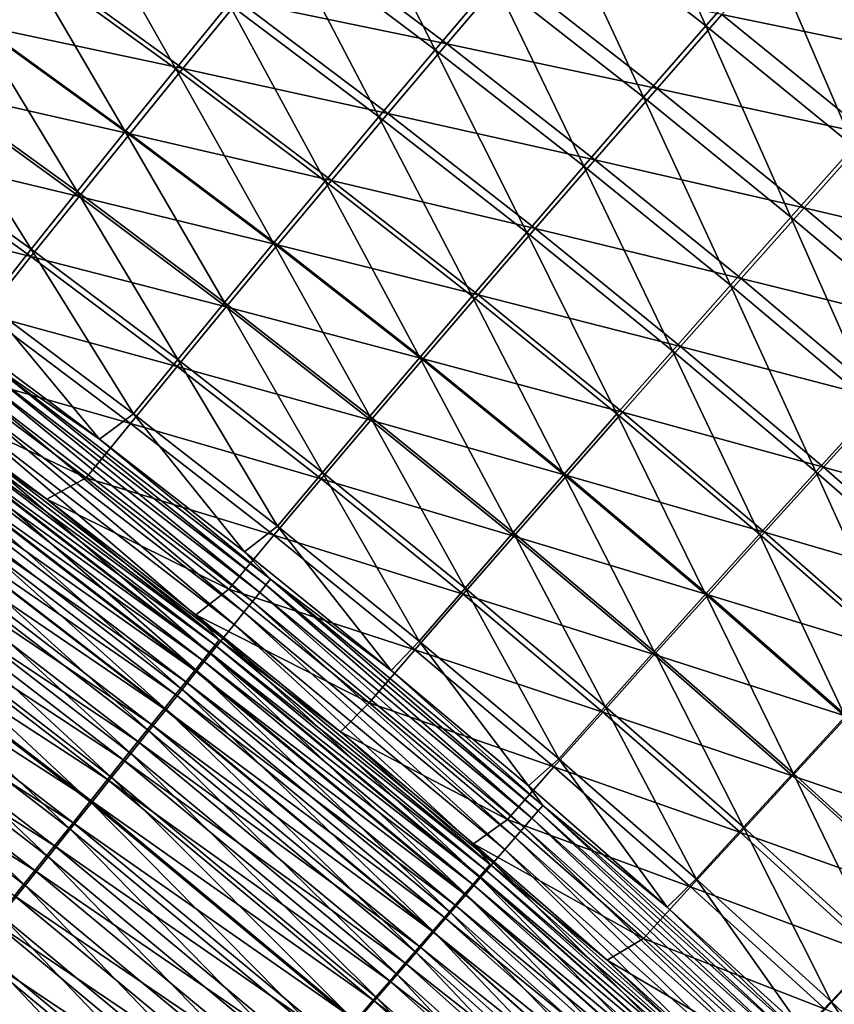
# Model space of a CAD drawing. Header units: metres. Extents: x 0 to 1400, y -1400 to 0.
# Tile 325 of 347: x 1120 to 1151, y -216 to -179. Entities that reach past the tile are written whole.
import ezdxf

# ---------------------------------------------------------------- set-up
doc = ezdxf.new("R2010")
doc.units = ezdxf.units.M

msp = doc.modelspace()

# ---------------------------------------------------------------- linework, layer by layer
at = {"layer": 'None'}
for points in [[(1142.499023, -172.383408, -200.004471), (1145.743774, -179.58342, -227.952942), (1140.110474, -175.174454, -227.954559)], [(1145.743774, -179.58342, -227.952942), (1142.499023, -172.383408, -200.004471), (1148.164429, -176.817657, -200.00293)], [(1114.502441, -173.09993, -339.906586), (1120.237915, -177.091888, -339.90448), (1118.37207, -179.46051, -367.90741)], [(1132.134399, -173.593231, -255.924377), (1135.612671, -180.473434, -283.905609), (1129.964355, -176.219879, -283.907501)], [(1132.134399, -173.593231, -255.924377), (1137.815186, -177.871094, -255.92247), (1135.612671, -180.473434, -283.905609)], [(1150.678711, -173.957687, -172.072983), (1153.746948, -181.356827, -200.001617), (1148.164429, -176.817657, -200.00293)], [(1122.193237, -174.629745, -311.903748), (1125.898926, -181.190781, -339.902588), (1120.237915, -177.091888, -339.90448)], [(1122.193237, -174.629745, -311.903748), (1127.886108, -178.752304, -311.901703), (1125.898926, -181.190781, -339.902588)], [(1140.110474, -175.174454, -227.954559), (1143.416382, -182.25502, -255.920807), (1137.815186, -177.871094, -255.92247)], [(1140.110474, -175.174454, -227.954559), (1145.743774, -179.58342, -227.952942), (1143.416382, -182.25502, -255.920807)], [(1118.563721, -179.56012, -339.554504), (1120.520142, -177.096741, -311.539185), (1112.879639, -175.603897, -339.556854)], [(1129.964355, -176.219879, -283.907501), (1133.502319, -182.981644, -311.899933), (1127.886108, -178.752304, -311.901703)], [(1136.043213, -180.25705, -255.533676), (1130.412964, -176.019974, -255.535995), (1128.241577, -178.647644, -283.530548)], [(1129.964355, -176.219879, -283.907501), (1135.612671, -180.473434, -283.905609), (1133.502319, -182.981644, -311.899933)], [(1136.043213, -180.25705, -255.533676), (1138.340088, -177.559326, -227.553589), (1130.412964, -176.019974, -255.535995)], [(1154.427246, -180.820145, -171.644928), (1148.861938, -176.297791, -171.646439), (1146.346069, -179.158951, -199.588974)], [(1154.427246, -180.820145, -171.644928), (1157.068481, -177.89119, -143.724457), (1148.861938, -176.297791, -171.646439)], [(1151.294678, -184.096802, -227.951553), (1145.743774, -179.58342, -227.952942), (1148.164429, -176.817657, -200.00293)], [(1148.164429, -176.817657, -200.00293), (1153.746948, -181.356827, -200.001617), (1151.294678, -184.096802, -227.951553)], [(1120.237915, -177.091888, -339.90448), (1124.002319, -183.535522, -367.905701), (1118.37207, -179.46051, -367.90741)], [(1126.162109, -181.181152, -311.536835), (1120.520142, -177.096741, -311.539185), (1118.563721, -179.56012, -339.554504)], [(1120.237915, -177.091888, -339.90448), (1125.898926, -181.190781, -339.902588), (1124.002319, -183.535522, -367.905701)], [(1126.162109, -181.181152, -311.536835), (1128.241577, -178.647644, -283.530548), (1120.520142, -177.096741, -311.539185)], [(1143.923584, -181.925827, -227.551559), (1138.340088, -177.559326, -227.553589), (1136.043213, -180.25705, -255.533676)], [(1143.923584, -181.925827, -227.551559), (1146.346069, -179.158951, -199.588974), (1138.340088, -177.559326, -227.553589)], [(1137.815186, -177.871094, -255.92247), (1141.181885, -184.832489, -283.903992), (1135.612671, -180.473434, -283.905609)], [(1137.815186, -177.871094, -255.92247), (1143.416382, -182.25502, -255.920807), (1141.181885, -184.832489, -283.903992)], [(1127.886108, -178.752304, -311.901703), (1131.483765, -185.395798, -339.90094), (1125.898926, -181.190781, -339.902588)], [(1133.839233, -182.860458, -283.52829), (1128.241577, -178.647644, -283.530548), (1126.162109, -181.181152, -311.536835)], [(1127.886108, -178.752304, -311.901703), (1133.502319, -182.981644, -311.899933), (1131.483765, -185.395798, -339.90094)], [(1133.839233, -182.860458, -283.52829), (1136.043213, -180.25705, -255.533676), (1128.241577, -178.647644, -283.530548)], [(1151.879639, -183.655106, -199.587326), (1146.346069, -179.158951, -199.588974), (1143.923584, -181.925827, -227.551559)], [(1151.879639, -183.655106, -199.587326), (1154.427246, -180.820145, -171.644928), (1146.346069, -179.158951, -199.588974)], [(1118.37207, -179.46051, -367.90741), (1122.195435, -185.786911, -395.908173), (1116.594971, -181.73613, -395.909668)], [(1124.173828, -183.620926, -339.552368), (1118.563721, -179.56012, -339.554504), (1116.696777, -181.930466, -367.57724)], [(1118.37207, -179.46051, -367.90741), (1124.002319, -183.535522, -367.905701), (1122.195435, -185.786911, -395.908173)], [(1124.173828, -183.620926, -339.552368), (1126.162109, -181.181152, -311.536835), (1118.563721, -179.56012, -339.554504)], [(1145.743774, -179.58342, -227.952942), (1148.935669, -186.742813, -255.919388), (1143.416382, -182.25502, -255.920807)], [(1148.935669, -186.742813, -255.919388), (1145.743774, -179.58342, -227.952942), (1151.294678, -184.096802, -227.951553)], [(1141.59436, -184.598511, -255.531647), (1136.043213, -180.25705, -255.533676), (1133.839233, -182.860458, -283.52829)], [(1141.59436, -184.598511, -255.531647), (1143.923584, -181.925827, -227.551559), (1136.043213, -180.25705, -255.533676)], [(1135.612671, -180.473434, -283.905609), (1139.039917, -187.315857, -311.898346), (1133.502319, -182.981644, -311.899933)], [(1135.612671, -180.473434, -283.905609), (1141.181885, -184.832489, -283.903992), (1139.039917, -187.315857, -311.898346)], [(1125.898926, -181.190781, -339.902588), (1129.556396, -187.716049, -367.904175), (1124.002319, -183.535522, -367.905701)], [(1131.727661, -185.369797, -311.534698), (1126.162109, -181.181152, -311.536835), (1124.173828, -183.620926, -339.552368)], [(1125.898926, -181.190781, -339.902588), (1131.483765, -185.395798, -339.90094), (1129.556396, -187.716049, -367.904175)], [(1131.727661, -185.369797, -311.534698), (1133.839233, -182.860458, -283.52829), (1126.162109, -181.181152, -311.536835)], [(1116.594971, -181.73613, -395.909668), (1120.476929, -187.945801, -423.913513), (1114.904907, -183.919739, -423.914764)], [(1116.594971, -181.73613, -395.909668), (1122.195435, -185.786911, -395.908173), (1120.476929, -187.945801, -423.913513)], [(1122.276123, -185.967453, -367.575409), (1116.696777, -181.930466, -367.57724), (1114.918457, -184.208435, -395.606201)], [(1122.276123, -185.967453, -367.575409), (1124.173828, -183.620926, -339.552368), (1116.696777, -181.930466, -367.57724)], [(1149.425293, -186.396149, -227.549835), (1143.923584, -181.925827, -227.551559), (1141.59436, -184.598511, -255.531647)], [(1149.425293, -186.396149, -227.549835), (1151.879639, -183.655106, -199.587326), (1143.923584, -181.925827, -227.551559)], [(1143.416382, -182.25502, -255.920807), (1146.669556, -189.29483, -283.902588), (1141.181885, -184.832489, -283.903992)], [(1143.416382, -182.25502, -255.920807), (1148.935669, -186.742813, -255.919388), (1146.669556, -189.29483, -283.902588)], [(1139.358154, -187.177063, -283.526306), (1133.839233, -182.860458, -283.52829), (1131.727661, -185.369797, -311.534698)], [(1139.358154, -187.177063, -283.526306), (1141.59436, -184.598511, -255.531647), (1133.839233, -182.860458, -283.52829)], [(1133.502319, -182.981644, -311.899933), (1136.990112, -189.705109, -339.899475), (1131.483765, -185.395798, -339.90094)], [(1133.502319, -182.981644, -311.899933), (1139.039917, -187.315857, -311.898346), (1136.990112, -189.705109, -339.899475)], [(1124.002319, -183.535522, -367.905701), (1127.719604, -189.942627, -395.906799), (1122.195435, -185.786911, -395.908173)], [(1129.707886, -187.78537, -339.550446), (1124.173828, -183.620926, -339.552368), (1122.276123, -185.967453, -367.575409)], [(1124.002319, -183.535522, -367.905701), (1129.556396, -187.716049, -367.904175), (1127.719604, -189.942627, -395.906799)], [(1129.707886, -187.78537, -339.550446), (1131.727661, -185.369797, -311.534698), (1124.173828, -183.620926, -339.552368)], [(1157.328857, -188.254486, -199.585968), (1151.879639, -183.655106, -199.587326), (1149.425293, -186.396149, -227.549835)], [(1114.904907, -183.919739, -423.914764), (1120.476929, -187.945801, -423.913513), (1118.845703, -190.013214, -451.92688)], [(1120.468018, -188.221313, -395.604797), (1114.918457, -184.208435, -395.606201), (1113.227783, -186.394608, -423.637634)], [(1120.468018, -188.221313, -395.604797), (1122.276123, -185.967453, -367.575409), (1114.918457, -184.208435, -395.606201)], [(1154.37085, -191.33226, -255.918228), (1148.935669, -186.742813, -255.919388), (1151.294678, -184.096802, -227.951553)], [(1147.064331, -189.043259, -255.529907), (1141.59436, -184.598511, -255.531647), (1139.358154, -187.177063, -283.526306)], [(1147.064331, -189.043259, -255.529907), (1149.425293, -186.396149, -227.549835), (1141.59436, -184.598511, -255.531647)], [(1141.181885, -184.832489, -283.903992), (1144.496338, -191.752762, -311.897034), (1139.039917, -187.315857, -311.898346)], [(1141.181885, -184.832489, -283.903992), (1146.669556, -189.29483, -283.902588), (1144.496338, -191.752762, -311.897034)], [(1131.483765, -185.395798, -339.90094), (1135.032227, -192.00029, -367.902863), (1129.556396, -187.716049, -367.904175)], [(1137.214844, -189.661636, -311.532837), (1131.727661, -185.369797, -311.534698), (1129.707886, -187.78537, -339.550446)], [(1131.483765, -185.395798, -339.90094), (1136.990112, -189.705109, -339.899475), (1135.032227, -192.00029, -367.902863)], [(1137.214844, -189.661636, -311.532837), (1139.358154, -187.177063, -283.526306), (1131.727661, -185.369797, -311.534698)], [(1122.195435, -185.786911, -395.908173), (1125.972534, -192.076279, -423.912384), (1120.476929, -187.945801, -423.913513)], [(1122.195435, -185.786911, -395.908173), (1127.719604, -189.942627, -395.906799), (1125.972534, -192.076279, -423.912384)], [(1127.779419, -190.107529, -367.573792), (1122.276123, -185.967453, -367.575409), (1120.468018, -188.221313, -395.604797)], [(1127.779419, -190.107529, -367.573792), (1129.707886, -187.78537, -339.550446), (1122.276123, -185.967453, -367.575409)], [(1118.748901, -190.382874, -423.636719), (1120.468018, -188.221313, -395.604797), (1113.227783, -186.394608, -423.637634)], [(1154.843262, -190.969223, -227.548401), (1149.425293, -186.396149, -227.549835), (1147.064331, -189.043259, -255.529907)], [(1154.843262, -190.969223, -227.548401), (1157.328857, -188.254486, -199.585968), (1149.425293, -186.396149, -227.549835)], [(1148.935669, -186.742813, -255.919388), (1152.07373, -193.858261, -283.901428), (1146.669556, -189.29483, -283.902588)], [(1152.07373, -193.858261, -283.901428), (1148.935669, -186.742813, -255.919388), (1154.37085, -191.33226, -255.918228)], [(1139.039917, -187.315857, -311.898346), (1142.415771, -194.116547, -339.898224), (1136.990112, -189.705109, -339.899475)], [(1144.796509, -191.596405, -283.524597), (1139.358154, -187.177063, -283.526306), (1137.214844, -189.661636, -311.532837)], [(1139.039917, -187.315857, -311.898346), (1144.496338, -191.752762, -311.897034), (1142.415771, -194.116547, -339.898224)], [(1144.796509, -191.596405, -283.524597), (1147.064331, -189.043259, -255.529907), (1139.358154, -187.177063, -283.526306)], [(1129.556396, -187.716049, -367.904175), (1133.165649, -194.201492, -395.90564), (1127.719604, -189.942627, -395.906799)], [(1129.556396, -187.716049, -367.904175), (1135.032227, -192.00029, -367.902863), (1133.165649, -194.201492, -395.90564)], [(1120.476929, -187.945801, -423.913513), (1124.313843, -194.117859, -451.926086), (1118.845703, -190.013214, -451.92688)], [(1120.476929, -187.945801, -423.913513), (1125.972534, -192.076279, -423.912384), (1124.313843, -194.117859, -451.926086)], [(1135.163818, -192.052414, -339.548767), (1129.707886, -187.78537, -339.550446), (1127.779419, -190.107529, -367.573792)], [(1135.163818, -192.052414, -339.548767), (1137.214844, -189.661636, -311.532837), (1129.707886, -187.78537, -339.550446)], [(1125.94165, -192.336716, -395.603546), (1120.468018, -188.221313, -395.604797), (1118.748901, -190.382874, -423.636719)], [(1125.94165, -192.336716, -395.603546), (1127.779419, -190.107529, -367.573792), (1120.468018, -188.221313, -395.604797)], [(1152.450928, -193.59024, -255.528458), (1147.064331, -189.043259, -255.529907), (1144.796509, -191.596405, -283.524597)], [(1152.450928, -193.59024, -255.528458), (1154.843262, -190.969223, -227.548401), (1147.064331, -189.043259, -255.529907)], [(1146.669556, -189.29483, -283.902588), (1149.869629, -196.290207, -311.895935), (1144.496338, -191.752762, -311.897034)], [(1146.669556, -189.29483, -283.902588), (1152.07373, -193.858261, -283.901428), (1149.869629, -196.290207, -311.895935)], [(1127.719604, -189.942627, -395.906799), (1131.389771, -196.309387, -423.911407), (1125.972534, -192.076279, -423.912384)], [(1127.719604, -189.942627, -395.906799), (1133.165649, -194.201492, -395.90564), (1131.389771, -196.309387, -423.911407)], [(1136.990112, -189.705109, -339.899475), (1140.42749, -196.386093, -367.901733), (1135.032227, -192.00029, -367.902863)], [(1142.621704, -194.055618, -311.53125), (1137.214844, -189.661636, -311.532837), (1135.163818, -192.052414, -339.548767)], [(1136.990112, -189.705109, -339.899475), (1142.415771, -194.116547, -339.898224), (1140.42749, -196.386093, -367.901733)], [(1142.621704, -194.055618, -311.53125), (1144.796509, -191.596405, -283.524597), (1137.214844, -189.661636, -311.532837)], [(1123.041626, -195.063232, -468.842072), (1117.896973, -191.214218, -468.848053), (1118.845703, -190.013214, -451.92688)], [(1124.313843, -194.117859, -451.926086), (1123.041626, -195.063232, -468.842072), (1118.845703, -190.013214, -451.92688)], [(1133.204956, -194.34964, -367.572388), (1127.779419, -190.107529, -367.573792), (1125.94165, -192.336716, -395.603546)], [(1133.204956, -194.34964, -367.572388), (1135.163818, -192.052414, -339.548767), (1127.779419, -190.107529, -367.573792)], [(1124.194092, -194.473206, -423.635925), (1118.748901, -190.382874, -423.636719), (1117.118164, -192.452393, -451.664459)], [(1124.194092, -194.473206, -423.635925), (1125.94165, -192.336716, -395.603546), (1118.748901, -190.382874, -423.636719)], [(1118.925659, -192.215836, -470.578247), (1117.896973, -191.214218, -468.848053), (1123.041626, -195.063232, -468.842072)], [(1144.496338, -191.752762, -311.897034), (1147.758423, -198.62796, -339.897217), (1142.415771, -194.116547, -339.898224)], [(1150.151978, -196.117401, -283.523193), (1144.796509, -191.596405, -283.524597), (1142.621704, -194.055618, -311.53125)], [(1144.496338, -191.752762, -311.897034), (1149.869629, -196.290207, -311.895935), (1147.758423, -198.62796, -339.897217)], [(1150.151978, -196.117401, -283.523193), (1152.450928, -193.59024, -255.528458), (1144.796509, -191.596405, -283.524597)], [(1125.972534, -192.076279, -423.912384), (1129.703491, -198.324707, -451.925385), (1124.313843, -194.117859, -451.926086)], [(1125.972534, -192.076279, -423.912384), (1131.389771, -196.309387, -423.911407), (1129.703491, -198.324707, -451.925385)], [(1135.032227, -192.00029, -367.902863), (1138.531372, -198.561432, -395.904633), (1133.165649, -194.201492, -395.90564)], [(1140.539917, -196.421005, -339.547363), (1135.163818, -192.052414, -339.548767), (1133.204956, -194.34964, -367.572388)], [(1135.032227, -192.00029, -367.902863), (1140.42749, -196.386093, -367.901733), (1138.531372, -198.561432, -395.904633)], [(1140.539917, -196.421005, -339.547363), (1142.621704, -194.055618, -311.53125), (1135.163818, -192.052414, -339.548767)], [(1117.118164, -192.452393, -451.664459), (1115.587158, -193.226089, -468.582611), (1122.536377, -196.51712, -451.664154)], [(1122.536377, -196.51712, -451.664154), (1124.194092, -194.473206, -423.635925), (1117.118164, -192.452393, -451.664459)], [(1129.03894, -200.804443, -474.02475), (1118.547607, -192.7258, -474.034424), (1118.76062, -192.438538, -472.312195)], [(1129.262085, -200.525528, -472.302124), (1118.76062, -192.438538, -472.312195), (1118.925659, -192.215836, -470.578247)], [(1129.262085, -200.525528, -472.302124), (1129.03894, -200.804443, -474.02475), (1118.76062, -192.438538, -472.312195)], [(1118.925659, -192.215836, -470.578247), (1123.041626, -195.063232, -468.842072), (1129.434937, -200.309372, -470.56781)], [(1129.434937, -200.309372, -470.56781), (1129.262085, -200.525528, -472.302124), (1118.925659, -192.215836, -470.578247)], [(1131.337646, -196.553635, -395.602478), (1125.94165, -192.336716, -395.603546), (1124.194092, -194.473206, -423.635925)], [(1131.337646, -196.553635, -395.602478), (1133.204956, -194.34964, -367.572388), (1125.94165, -192.336716, -395.603546)], [(1128.766235, -201.145325, -475.731354), (1118.287354, -193.076752, -475.740601), (1118.547607, -192.7258, -474.034424)], [(1129.03894, -200.804443, -474.02475), (1128.766235, -201.145325, -475.731354), (1118.547607, -192.7258, -474.034424)], [(1117.078369, -194.546906, -470.175018), (1121.067871, -197.316254, -468.576691), (1115.587158, -193.226089, -468.582611)], [(1115.587158, -193.226089, -468.582611), (1121.067871, -197.316254, -468.576691), (1122.536377, -196.51712, -451.664154)], [(1128.444702, -201.547302, -477.417633), (1117.980591, -193.490555, -477.426453), (1118.287354, -193.076752, -475.740601)], [(1128.766235, -201.145325, -475.731354), (1128.444702, -201.547302, -477.417633), (1118.287354, -193.076752, -475.740601)], [(1128.074951, -202.009567, -479.079193), (1117.627808, -193.966324, -479.087585), (1117.980591, -193.490555, -477.426453)], [(1128.444702, -201.547302, -477.417633), (1128.074951, -202.009567, -479.079193), (1117.980591, -193.490555, -477.426453)], [(1157.752319, -198.238159, -255.527344), (1152.450928, -193.59024, -255.528458), (1150.151978, -196.117401, -283.523193)], [(1127.657593, -202.531265, -480.711761), (1117.229736, -194.50322, -480.719696), (1117.627808, -193.966324, -479.087585)], [(1128.074951, -202.009567, -479.079193), (1127.657593, -202.531265, -480.711761), (1117.627808, -193.966324, -479.087585)], [(1152.07373, -193.858261, -283.901428), (1155.157349, -200.92598, -311.89505), (1149.869629, -196.290207, -311.895935)], [(1128.469604, -199.282562, -468.836334), (1123.041626, -195.063232, -468.842072), (1124.313843, -194.117859, -451.926086)], [(1129.703491, -198.324707, -451.925385), (1128.469604, -199.282562, -468.836334), (1124.313843, -194.117859, -451.926086)], [(1138.550659, -198.692719, -367.571167), (1133.204956, -194.34964, -367.572388), (1131.337646, -196.553635, -395.602478)], [(1133.165649, -194.201492, -395.90564), (1136.726685, -200.643127, -423.910583), (1131.389771, -196.309387, -423.911407)], [(1133.165649, -194.201492, -395.90564), (1138.531372, -198.561432, -395.904633), (1136.726685, -200.643127, -423.910583)], [(1138.550659, -198.692719, -367.571167), (1140.539917, -196.421005, -339.547363), (1133.204956, -194.34964, -367.572388)], [(1142.415771, -194.116547, -339.898224), (1145.740234, -200.871353, -367.900787), (1140.42749, -196.386093, -367.901733)], [(1147.946411, -198.55069, -311.529938), (1142.621704, -194.055618, -311.53125), (1140.539917, -196.421005, -339.547363)], [(1142.415771, -194.116547, -339.898224), (1147.758423, -198.62796, -339.897217), (1145.740234, -200.871353, -367.900787)], [(1147.946411, -198.55069, -311.529938), (1150.151978, -196.117401, -283.523193), (1142.621704, -194.055618, -311.53125)], [(1116.730347, -195.016663, -473.358398), (1127.362671, -202.784988, -471.762787), (1116.926392, -194.752045, -471.772095)], [(1127.193359, -203.111572, -482.310974), (1116.787109, -195.100372, -482.318451), (1117.229736, -194.50322, -480.719696)], [(1116.926392, -194.752045, -471.772095), (1127.521851, -202.585892, -470.165375), (1117.078369, -194.546906, -470.175018)], [(1127.362671, -202.784988, -471.762787), (1127.521851, -202.585892, -470.165375), (1116.926392, -194.752045, -471.772095)], [(1127.521851, -202.585892, -470.165375), (1121.067871, -197.316254, -468.576691), (1117.078369, -194.546906, -470.175018)], [(1127.657593, -202.531265, -480.711761), (1127.193359, -203.111572, -482.310974), (1117.229736, -194.50322, -480.719696)], [(1129.561523, -198.664566, -423.635223), (1124.194092, -194.473206, -423.635925), (1122.536377, -196.51712, -451.664154)], [(1129.561523, -198.664566, -423.635223), (1131.337646, -196.553635, -395.602478), (1124.194092, -194.473206, -423.635925)], [(1116.787109, -195.100372, -482.318451), (1126.683105, -203.749481, -483.872711), (1116.300415, -195.756744, -483.87973)], [(1116.490723, -195.339951, -474.929962), (1127.157227, -203.041916, -473.349457), (1116.730347, -195.016663, -473.358398)], [(1127.157227, -203.041916, -473.349457), (1127.362671, -202.784988, -471.762787), (1116.730347, -195.016663, -473.358398)], [(1127.193359, -203.111572, -482.310974), (1126.683105, -203.749481, -483.872711), (1116.787109, -195.100372, -482.318451)], [(1123.041626, -195.063232, -468.842072), (1128.469604, -199.282562, -468.836334), (1129.434937, -200.309372, -470.56781)], [(1116.208252, -195.72113, -476.482727), (1126.906128, -203.355911, -474.921387), (1116.490723, -195.339951, -474.929962)], [(1126.906128, -203.355911, -474.921387), (1127.157227, -203.041916, -473.349457), (1116.490723, -195.339951, -474.929962)], [(1116.300415, -195.756744, -483.87973), (1126.128052, -204.443359, -485.393921), (1115.771118, -196.470673, -485.400482)], [(1115.883423, -196.159424, -478.012756), (1126.609985, -203.726196, -476.474579), (1116.208252, -195.72113, -476.482727)], [(1126.609985, -203.726196, -476.474579), (1126.906128, -203.355911, -474.921387), (1116.208252, -195.72113, -476.482727)], [(1116.300415, -195.756744, -483.87973), (1126.683105, -203.749481, -483.872711), (1126.128052, -204.443359, -485.393921)], [(1115.516968, -196.654007, -479.516052), (1126.269531, -204.152023, -478.005005), (1115.883423, -196.159424, -478.012756)], [(1126.269531, -204.152023, -478.005005), (1126.609985, -203.726196, -476.474579), (1115.883423, -196.159424, -478.012756)], [(1155.422852, -200.7388, -283.522125), (1150.151978, -196.117401, -283.523193), (1147.946411, -198.55069, -311.529938)], [(1155.422852, -200.7388, -283.522125), (1157.752319, -198.238159, -255.527344), (1150.151978, -196.117401, -283.523193)], [(1125.529663, -205.191376, -486.871704), (1115.200439, -197.240265, -486.877808), (1115.771118, -196.470673, -485.400482)], [(1115.771118, -196.470673, -485.400482), (1126.128052, -204.443359, -485.393921), (1125.529663, -205.191376, -486.871704)], [(1122.536377, -196.51712, -451.664154), (1121.067871, -197.316254, -468.576691), (1127.876587, -200.682434, -451.66391)], [(1127.876587, -200.682434, -451.66391), (1129.561523, -198.664566, -423.635223), (1122.536377, -196.51712, -451.664154)], [(1136.653809, -200.870972, -395.601532), (1131.337646, -196.553635, -395.602478), (1129.561523, -198.664566, -423.635223)], [(1131.389771, -196.309387, -423.911407), (1135.012573, -202.631805, -451.924805), (1129.703491, -198.324707, -451.925385)], [(1136.653809, -200.870972, -395.601532), (1138.550659, -198.692719, -367.571167), (1131.337646, -196.553635, -395.602478)], [(1131.389771, -196.309387, -423.911407), (1136.726685, -200.643127, -423.910583), (1135.012573, -202.631805, -451.924805)], [(1140.42749, -196.386093, -367.901733), (1143.814697, -203.02037, -395.903809), (1138.531372, -198.561432, -395.904633)], [(1145.834106, -200.890091, -339.546173), (1140.539917, -196.421005, -339.547363), (1138.550659, -198.692719, -367.571167)], [(1140.42749, -196.386093, -367.901733), (1145.740234, -200.871353, -367.900787), (1143.814697, -203.02037, -395.903809)], [(1145.834106, -200.890091, -339.546173), (1147.946411, -198.55069, -311.529938), (1140.539917, -196.421005, -339.547363)], [(1149.869629, -196.290207, -311.895935), (1153.016113, -203.237183, -339.896393), (1147.758423, -198.62796, -339.897217)], [(1149.869629, -196.290207, -311.895935), (1155.157349, -200.92598, -311.89505), (1153.016113, -203.237183, -339.896393)], [(1115.109253, -197.204102, -480.988647), (1125.885132, -204.632599, -479.508728), (1115.516968, -196.654007, -479.516052)], [(1125.885132, -204.632599, -479.508728), (1126.269531, -204.152023, -478.005005), (1115.516968, -196.654007, -479.516052)], [(1115.200439, -197.240265, -486.877808), (1124.889404, -205.991745, -488.303223), (1114.589966, -198.063675, -488.308868)], [(1114.661133, -197.808777, -482.426727), (1125.457764, -205.16716, -480.98172), (1115.109253, -197.204102, -480.988647)], [(1125.457764, -205.16716, -480.98172), (1125.885132, -204.632599, -479.508728), (1115.109253, -197.204102, -480.988647)], [(1124.889404, -205.991745, -488.303223), (1115.200439, -197.240265, -486.877808), (1125.529663, -205.191376, -486.871704)], [(1127.521851, -202.585892, -470.165375), (1126.643311, -201.648087, -468.571198), (1121.067871, -197.316254, -468.576691)], [(1121.067871, -197.316254, -468.576691), (1126.643311, -201.648087, -468.571198), (1127.876587, -200.682434, -451.66391)], [(1124.20874, -206.842636, -489.685608), (1113.94104, -198.939041, -489.690796), (1114.589966, -198.063675, -488.308868)], [(1114.173828, -198.466446, -483.827423), (1124.987793, -205.754791, -482.420227), (1114.661133, -197.808777, -482.426727)], [(1114.589966, -198.063675, -488.308868), (1124.889404, -205.991745, -488.303223), (1124.20874, -206.842636, -489.685608)], [(1124.987793, -205.754791, -482.420227), (1125.457764, -205.16716, -480.98172), (1114.661133, -197.808777, -482.426727)], [(1133.965332, -203.728256, -468.831177), (1128.469604, -199.282562, -468.836334), (1129.703491, -198.324707, -451.925385)], [(1135.012573, -202.631805, -451.924805), (1133.965332, -203.728256, -468.831177), (1129.703491, -198.324707, -451.925385)], [(1113.648438, -199.175415, -485.188171), (1124.476685, -206.393967, -483.82135), (1114.173828, -198.466446, -483.827423)], [(1124.476685, -206.393967, -483.82135), (1124.987793, -205.754791, -482.420227), (1114.173828, -198.466446, -483.827423)], [(1134.849243, -202.955841, -423.634613), (1129.561523, -198.664566, -423.635223), (1127.876587, -200.682434, -451.66391)], [(1134.849243, -202.955841, -423.634613), (1136.653809, -200.870972, -395.601532), (1129.561523, -198.664566, -423.635223)], [(1143.814819, -203.135712, -367.57016), (1138.550659, -198.692719, -367.571167), (1136.653809, -200.870972, -395.601532)], [(1138.531372, -198.561432, -395.904633), (1141.981323, -205.075455, -423.909912), (1136.726685, -200.643127, -423.910583)], [(1138.531372, -198.561432, -395.904633), (1143.814697, -203.02037, -395.903809), (1141.981323, -205.075455, -423.909912)], [(1143.814819, -203.135712, -367.57016), (1145.834106, -200.890091, -339.546173), (1138.550659, -198.692719, -367.571167)], [(1147.758423, -198.62796, -339.897217), (1150.968262, -205.453964, -367.900055), (1145.740234, -200.871353, -367.900787)], [(1153.18689, -203.145569, -311.5289), (1147.946411, -198.55069, -311.529938), (1145.834106, -200.890091, -339.546173)], [(1147.758423, -198.62796, -339.897217), (1153.016113, -203.237183, -339.896393), (1150.968262, -205.453964, -367.900055)], [(1153.18689, -203.145569, -311.5289), (1155.422852, -200.7388, -283.522125), (1147.946411, -198.55069, -311.529938)], [(1113.086304, -199.933975, -486.506287), (1123.925659, -207.083038, -485.182526), (1113.648438, -199.175415, -485.188171)], [(1113.94104, -198.939041, -489.690796), (1123.489136, -207.742264, -491.015991), (1113.254883, -199.864517, -491.020721)], [(1123.925659, -207.083038, -485.182526), (1124.476685, -206.393967, -483.82135), (1113.648438, -199.175415, -485.188171)], [(1123.489136, -207.742264, -491.015991), (1113.94104, -198.939041, -489.690796), (1124.20874, -206.842636, -489.685608)], [(1129.434937, -200.309372, -470.56781), (1128.469604, -199.282562, -468.836334), (1133.965332, -203.728256, -468.831177)], [(1112.488647, -200.740387, -487.779144), (1123.33606, -207.820328, -486.501068), (1113.086304, -199.933975, -486.506287)], [(1113.254883, -199.864517, -491.020721), (1122.731934, -208.688797, -492.291534), (1112.532959, -200.838211, -492.295837)], [(1123.33606, -207.820328, -486.501068), (1123.925659, -207.083038, -485.182526), (1113.086304, -199.933975, -486.506287)], [(1113.254883, -199.864517, -491.020721), (1123.489136, -207.742264, -491.015991), (1122.731934, -208.688797, -492.291534)], [(1139.228271, -209.264725, -474.017456), (1129.03894, -200.804443, -474.02475), (1129.262085, -200.525528, -472.302124)], [(1139.461426, -208.994431, -472.294495), (1129.262085, -200.525528, -472.302124), (1129.434937, -200.309372, -470.56781)], [(1139.461426, -208.994431, -472.294495), (1139.228271, -209.264725, -474.017456), (1129.262085, -200.525528, -472.302124)], [(1129.434937, -200.309372, -470.56781), (1133.965332, -203.728256, -468.831177), (1139.641846, -208.785049, -470.559875)], [(1139.641846, -208.785049, -470.559875), (1139.461426, -208.994431, -472.294495), (1129.434937, -200.309372, -470.56781)], [(1136.726685, -200.643127, -423.910583), (1140.239258, -207.037186, -451.924316), (1135.012573, -202.631805, -451.924805)], [(1136.726685, -200.643127, -423.910583), (1141.981323, -205.075455, -423.909912), (1140.239258, -207.037186, -451.924316)], [(1112.532959, -200.838211, -492.295837), (1121.938721, -209.68042, -493.509369), (1111.776611, -201.858292, -493.513245)], [(1111.856812, -201.592941, -489.00412), (1122.709229, -208.604172, -487.774353), (1112.488647, -200.740387, -487.779144)], [(1122.709229, -208.604172, -487.774353), (1123.33606, -207.820328, -486.501068), (1112.488647, -200.740387, -487.779144)], [(1112.532959, -200.838211, -492.295837), (1122.731934, -208.688797, -492.291534), (1121.938721, -209.68042, -493.509369)], [(1127.876587, -200.682434, -451.66391), (1126.643311, -201.648087, -468.571198), (1133.136841, -204.947235, -451.663696)], [(1133.136841, -204.947235, -451.663696), (1134.849243, -202.955841, -423.634613), (1127.876587, -200.682434, -451.66391)], [(1138.943481, -209.595123, -475.724396), (1128.766235, -201.145325, -475.731354), (1129.03894, -200.804443, -474.02475)], [(1139.228271, -209.264725, -474.017456), (1138.943481, -209.595123, -475.724396), (1129.03894, -200.804443, -474.02475)], [(1141.888672, -205.287659, -395.600769), (1136.653809, -200.870972, -395.601532), (1134.849243, -202.955841, -423.634613)], [(1141.888672, -205.287659, -395.600769), (1143.814819, -203.135712, -367.57016), (1136.653809, -200.870972, -395.601532)], [(1145.740234, -200.871353, -367.900787), (1149.01355, -207.576233, -395.903168), (1143.814697, -203.02037, -395.903809)], [(1151.044434, -205.458435, -339.545258), (1145.834106, -200.890091, -339.546173), (1143.814819, -203.135712, -367.57016)], [(1145.740234, -200.871353, -367.900787), (1150.968262, -205.453964, -367.900055), (1149.01355, -207.576233, -395.903168)], [(1151.044434, -205.458435, -339.545258), (1153.18689, -203.145569, -311.5289), (1145.834106, -200.890091, -339.546173)], [(1138.607422, -209.984802, -477.411011), (1128.444702, -201.547302, -477.417633), (1128.766235, -201.145325, -475.731354)], [(1138.943481, -209.595123, -475.724396), (1138.607422, -209.984802, -477.411011), (1128.766235, -201.145325, -475.731354)], [(1111.192139, -202.489944, -490.178589), (1122.046509, -209.432892, -488.999725), (1111.856812, -201.592941, -489.00412)], [(1122.046509, -209.432892, -488.999725), (1122.709229, -208.604172, -487.774353), (1111.856812, -201.592941, -489.00412)], [(1132.064209, -206.033752, -468.566467), (1126.643311, -201.648087, -468.571198), (1127.521851, -202.585892, -470.165375)], [(1126.643311, -201.648087, -468.571198), (1132.064209, -206.033752, -468.566467), (1133.136841, -204.947235, -451.663696)], [(1138.221069, -210.432968, -479.072937), (1128.074951, -202.009567, -479.079193), (1128.444702, -201.547302, -477.417633)], [(1138.607422, -209.984802, -477.411011), (1138.221069, -210.432968, -479.072937), (1128.444702, -201.547302, -477.417633)], [(1121.11084, -210.715256, -494.666748), (1110.987427, -202.922775, -494.670227), (1111.776611, -201.858292, -493.513245)], [(1111.776611, -201.858292, -493.513245), (1121.938721, -209.68042, -493.509369), (1121.11084, -210.715256, -494.666748)], [(1137.784912, -210.938797, -480.705841), (1127.657593, -202.531265, -480.711761), (1128.074951, -202.009567, -479.079193)], [(1138.221069, -210.432968, -479.072937), (1137.784912, -210.938797, -480.705841), (1128.074951, -202.009567, -479.079193)], [(1110.495728, -203.429672, -491.299927), (1121.349243, -210.30484, -490.174591), (1111.192139, -202.489944, -490.178589)], [(1121.349243, -210.30484, -490.174591), (1122.046509, -209.432892, -488.999725), (1111.192139, -202.489944, -490.178589)], [(1127.362671, -202.784988, -471.762787), (1127.157227, -203.041916, -473.349457), (1137.497925, -211.198059, -471.755737)], [(1137.299683, -211.50148, -482.305389), (1127.193359, -203.111572, -482.310974), (1127.657593, -202.531265, -480.711761)], [(1137.664185, -211.005203, -470.158051), (1127.521851, -202.585892, -470.165375), (1127.362671, -202.784988, -471.762787)], [(1137.497925, -211.198059, -471.755737), (1137.664185, -211.005203, -470.158051), (1127.362671, -202.784988, -471.762787)], [(1137.664185, -211.005203, -470.158051), (1132.064209, -206.033752, -468.566467), (1127.521851, -202.585892, -470.165375)], [(1137.784912, -210.938797, -480.705841), (1137.299683, -211.50148, -482.305389), (1127.657593, -202.531265, -480.711761)], [(1139.098267, -208.046204, -468.827026), (1133.965332, -203.728256, -468.831177), (1135.012573, -202.631805, -451.924805)], [(1140.239258, -207.037186, -451.924316), (1139.098267, -208.046204, -468.827026), (1135.012573, -202.631805, -451.924805)], [(1110.987427, -202.922775, -494.670227), (1120.250366, -211.791016, -495.761505), (1110.166992, -204.029327, -495.764587)], [(1120.250366, -211.791016, -495.761505), (1110.987427, -202.922775, -494.670227), (1121.11084, -210.715256, -494.666748)], [(1136.766357, -212.120041, -483.867523), (1126.683105, -203.749481, -483.872711), (1127.193359, -203.111572, -482.310974)], [(1137.283325, -211.447037, -473.342712), (1127.157227, -203.041916, -473.349457), (1126.906128, -203.355911, -474.921387)], [(1127.157227, -203.041916, -473.349457), (1137.283325, -211.447037, -473.342712), (1137.497925, -211.198059, -471.755737)], [(1137.299683, -211.50148, -482.305389), (1136.766357, -212.120041, -483.867523), (1127.193359, -203.111572, -482.310974)], [(1140.055298, -207.345947, -423.634155), (1134.849243, -202.955841, -423.634613), (1133.136841, -204.947235, -451.663696)], [(1140.055298, -207.345947, -423.634155), (1141.888672, -205.287659, -395.600769), (1134.849243, -202.955841, -423.634613)], [(1148.995483, -207.677368, -367.569397), (1143.814819, -203.135712, -367.57016), (1141.888672, -205.287659, -395.600769)], [(1143.814697, -203.02037, -395.903809), (1147.151611, -209.60437, -423.909363), (1141.981323, -205.075455, -423.909912)], [(1143.814697, -203.02037, -395.903809), (1149.01355, -207.576233, -395.903168), (1147.151611, -209.60437, -423.909363)], [(1148.995483, -207.677368, -367.569397), (1151.044434, -205.458435, -339.545258), (1143.814819, -203.135712, -367.57016)], [(1109.769043, -204.410309, -492.36557), (1120.618774, -211.218338, -491.296326), (1110.495728, -203.429672, -491.299927)], [(1120.618774, -211.218338, -491.296326), (1121.349243, -210.30484, -490.174591), (1110.495728, -203.429672, -491.299927)], [(1126.906128, -203.355911, -474.921387), (1126.609985, -203.726196, -476.474579), (1137.020996, -211.751358, -474.914948)], [(1137.020996, -211.751358, -474.914948), (1137.283325, -211.447037, -473.342712), (1126.906128, -203.355911, -474.921387)], [(1126.683105, -203.749481, -483.872711), (1136.186157, -212.792908, -485.389069), (1126.128052, -204.443359, -485.393921)], [(1136.711548, -212.110306, -476.468445), (1126.609985, -203.726196, -476.474579), (1126.269531, -204.152023, -478.005005)], [(1126.609985, -203.726196, -476.474579), (1136.711548, -212.110306, -476.468445), (1137.020996, -211.751358, -474.914948)], [(1136.766357, -212.120041, -483.867523), (1136.186157, -212.792908, -485.389069), (1126.683105, -203.749481, -483.872711)], [(1133.965332, -203.728256, -468.831177), (1139.098267, -208.046204, -468.827026), (1139.641846, -208.785049, -470.559875)], [(1110.166992, -204.029327, -495.764587), (1120.250366, -211.791016, -495.761505), (1119.359009, -212.905289, -496.791565)], [(1126.269531, -204.152023, -478.005005), (1125.885132, -204.632599, -479.508728), (1136.355713, -212.523117, -477.999207)], [(1136.355713, -212.523117, -477.999207), (1136.711548, -212.110306, -476.468445), (1126.269531, -204.152023, -478.005005)], [(1119.856445, -212.171631, -492.362366), (1120.618774, -211.218338, -491.296326), (1109.769043, -204.410309, -492.36557)], [(1135.954102, -212.989044, -479.503235), (1125.885132, -204.632599, -479.508728), (1125.457764, -205.16716, -480.98172)], [(1126.128052, -204.443359, -485.393921), (1135.560669, -213.518311, -486.867218), (1125.529663, -205.191376, -486.871704)], [(1125.885132, -204.632599, -479.508728), (1135.954102, -212.989044, -479.503235), (1136.355713, -212.523117, -477.999207)], [(1126.128052, -204.443359, -485.393921), (1136.186157, -212.792908, -485.389069), (1135.560669, -213.518311, -486.867218)], [(1133.136841, -204.947235, -451.663696), (1132.064209, -206.033752, -468.566467), (1138.315063, -209.310394, -451.663513)], [(1138.315063, -209.310394, -451.663513), (1140.055298, -207.345947, -423.634155), (1133.136841, -204.947235, -451.663696)], [(1141.981323, -205.075455, -423.909912), (1145.381714, -211.53891, -451.92395), (1140.239258, -207.037186, -451.924316)], [(1141.981323, -205.075455, -423.909912), (1147.151611, -209.60437, -423.909363), (1145.381714, -211.53891, -451.92395)], [(1134.891357, -214.294495, -488.299072), (1124.889404, -205.991745, -488.303223), (1125.529663, -205.191376, -486.871704)], [(1125.457764, -205.16716, -480.98172), (1124.987793, -205.754791, -482.420227), (1135.507324, -213.507355, -480.976563)], [(1135.507324, -213.507355, -480.976563), (1135.954102, -212.989044, -479.503235), (1125.457764, -205.16716, -480.98172)], [(1125.529663, -205.191376, -486.871704), (1135.560669, -213.518311, -486.867218), (1134.891357, -214.294495, -488.299072)], [(1147.039917, -209.802475, -395.600189), (1141.888672, -205.287659, -395.600769), (1140.055298, -207.345947, -423.634155)], [(1147.039917, -209.802475, -395.600189), (1148.995483, -207.677368, -367.569397), (1141.888672, -205.287659, -395.600769)], [(1156.168701, -210.123932, -339.544586), (1151.044434, -205.458435, -339.545258), (1148.995483, -207.677368, -367.569397)], [(1150.968262, -205.453964, -367.900055), (1154.125854, -212.226944, -395.902679), (1149.01355, -207.576233, -395.903168)], [(1135.016113, -214.077148, -482.415405), (1124.987793, -205.754791, -482.420227), (1124.476685, -206.393967, -483.82135)], [(1124.987793, -205.754791, -482.420227), (1135.016113, -214.077148, -482.415405), (1135.507324, -213.507355, -480.976563)], [(1124.889404, -205.991745, -488.303223), (1134.17981, -215.119705, -489.681793), (1124.20874, -206.842636, -489.685608)], [(1134.17981, -215.119705, -489.681793), (1124.889404, -205.991745, -488.303223), (1134.891357, -214.294495, -488.299072)], [(1137.664185, -211.005203, -470.158051), (1137.049194, -210.225677, -468.562714), (1132.064209, -206.033752, -468.566467)], [(1132.064209, -206.033752, -468.566467), (1137.049194, -210.225677, -468.562714), (1138.315063, -209.310394, -451.663513)], [(1124.476685, -206.393967, -483.82135), (1123.925659, -207.083038, -485.182526), (1134.481812, -214.69696, -483.816864)], [(1134.481812, -214.69696, -483.816864), (1135.016113, -214.077148, -482.415405), (1124.476685, -206.393967, -483.82135)], [(1133.427612, -215.992203, -491.012543), (1123.489136, -207.742264, -491.015991), (1124.20874, -206.842636, -489.685608)], [(1124.20874, -206.842636, -489.685608), (1134.17981, -215.119705, -489.681793), (1133.427612, -215.992203, -491.012543)], [(1133.905762, -215.365173, -485.178375), (1123.925659, -207.083038, -485.182526), (1123.33606, -207.820328, -486.501068)], [(1123.925659, -207.083038, -485.182526), (1133.905762, -215.365173, -485.178375), (1134.481812, -214.69696, -483.816864)], [(1144.304321, -212.597443, -468.823547), (1139.098267, -208.046204, -468.827026), (1140.239258, -207.037186, -451.924316)], [(1145.381714, -211.53891, -451.92395), (1144.304321, -212.597443, -468.823547), (1140.239258, -207.037186, -451.924316)], [(1145.177979, -211.833649, -423.633759), (1140.055298, -207.345947, -423.634155), (1138.315063, -209.310394, -451.663513)], [(1145.177979, -211.833649, -423.633759), (1147.039917, -209.802475, -395.600189), (1140.055298, -207.345947, -423.634155)], [(1154.090454, -212.315674, -367.568848), (1148.995483, -207.677368, -367.569397), (1147.039917, -209.802475, -395.600189)], [(1149.01355, -207.576233, -395.903168), (1152.235596, -214.227844, -423.908966), (1147.151611, -209.60437, -423.909363)], [(1154.090454, -212.315674, -367.568848), (1156.168701, -210.123932, -339.544586), (1148.995483, -207.677368, -367.569397)], [(1149.01355, -207.576233, -395.903168), (1154.125854, -212.226944, -395.902679), (1152.235596, -214.227844, -423.908966)], [(1123.33606, -207.820328, -486.501068), (1122.709229, -208.604172, -487.774353), (1133.289429, -216.080154, -486.497223)], [(1123.489136, -207.742264, -491.015991), (1132.635986, -216.910202, -492.288391), (1122.731934, -208.688797, -492.291534)], [(1133.289429, -216.080154, -486.497223), (1133.905762, -215.365173, -485.178375), (1123.33606, -207.820328, -486.501068)], [(1132.635986, -216.910202, -492.288391), (1123.489136, -207.742264, -491.015991), (1133.427612, -215.992203, -491.012543)], [(1139.641846, -208.785049, -470.559875), (1139.098267, -208.046204, -468.827026), (1144.304321, -212.597443, -468.823547)], [(1122.731934, -208.688797, -492.291534), (1131.806763, -217.871964, -493.506561), (1121.938721, -209.68042, -493.509369)], [(1132.634033, -216.840302, -487.770813), (1122.709229, -208.604172, -487.774353), (1122.046509, -209.432892, -488.999725)], [(1122.709229, -208.604172, -487.774353), (1132.634033, -216.840302, -487.770813), (1133.289429, -216.080154, -486.497223)], [(1122.731934, -208.688797, -492.291534), (1132.635986, -216.910202, -492.288391), (1131.806763, -217.871964, -493.506561)], [(1149.342041, -217.82901, -472.289185), (1139.461426, -208.994431, -472.294495), (1139.641846, -208.785049, -470.559875)], [(1139.641846, -208.785049, -470.559875), (1144.304321, -212.597443, -468.823547), (1149.530029, -217.626572, -470.554352)], [(1149.530029, -217.626572, -470.554352), (1149.342041, -217.82901, -472.289185), (1139.641846, -208.785049, -470.559875)], [(1149.099243, -218.090378, -474.01239), (1139.228271, -209.264725, -474.017456), (1139.461426, -208.994431, -472.294495)], [(1149.342041, -217.82901, -472.289185), (1149.099243, -218.090378, -474.01239), (1139.461426, -208.994431, -472.294495)], [(1122.046509, -209.432892, -488.999725), (1121.349243, -210.30484, -490.174591), (1131.941284, -217.643997, -488.996521)], [(1131.941284, -217.643997, -488.996521), (1132.634033, -216.840302, -487.770813), (1122.046509, -209.432892, -488.999725)], [(1138.315063, -209.310394, -451.663513), (1137.049194, -210.225677, -468.562714), (1143.409546, -213.77066, -451.663391)], [(1143.409546, -213.77066, -451.663391), (1145.177979, -211.833649, -423.633759), (1138.315063, -209.310394, -451.663513)], [(1148.80249, -218.409912, -475.719574), (1138.943481, -209.595123, -475.724396), (1139.228271, -209.264725, -474.017456)], [(1149.099243, -218.090378, -474.01239), (1148.80249, -218.409912, -475.719574), (1139.228271, -209.264725, -474.017456)], [(1121.938721, -209.68042, -493.509369), (1130.941284, -218.875641, -494.664246), (1121.11084, -210.715256, -494.666748)], [(1121.938721, -209.68042, -493.509369), (1131.806763, -217.871964, -493.506561), (1130.941284, -218.875641, -494.664246)], [(1148.452515, -218.786835, -477.406433), (1138.607422, -209.984802, -477.411011), (1138.943481, -209.595123, -475.724396)], [(1148.80249, -218.409912, -475.719574), (1148.452515, -218.786835, -477.406433), (1138.943481, -209.595123, -475.724396)], [(1152.105835, -214.413422, -395.599762), (1147.039917, -209.802475, -395.600189), (1145.177979, -211.833649, -423.633759)], [(1147.151611, -209.60437, -423.909363), (1150.437988, -216.134995, -451.923645), (1145.381714, -211.53891, -451.92395)], [(1152.105835, -214.413422, -395.599762), (1154.090454, -212.315674, -367.568848), (1147.039917, -209.802475, -395.600189)], [(1147.151611, -209.60437, -423.909363), (1152.235596, -214.227844, -423.908966), (1150.437988, -216.134995, -451.923645)], [(1142.046753, -214.588547, -468.559601), (1137.049194, -210.225677, -468.562714), (1137.664185, -211.005203, -470.158051)], [(1137.049194, -210.225677, -468.562714), (1142.046753, -214.588547, -468.559601), (1143.409546, -213.77066, -451.663391)], [(1148.049927, -219.220337, -479.068634), (1138.221069, -210.432968, -479.072937), (1138.607422, -209.984802, -477.411011)], [(1148.452515, -218.786835, -477.406433), (1148.049927, -219.220337, -479.068634), (1138.607422, -209.984802, -477.411011)], [(1131.21228, -218.489639, -490.171722), (1121.349243, -210.30484, -490.174591), (1120.618774, -211.218338, -491.296326)], [(1121.349243, -210.30484, -490.174591), (1131.21228, -218.489639, -490.171722), (1131.941284, -217.643997, -488.996521)], [(1147.595459, -219.709641, -480.701782), (1137.784912, -210.938797, -480.705841), (1138.221069, -210.432968, -479.072937)], [(1148.049927, -219.220337, -479.068634), (1147.595459, -219.709641, -480.701782), (1138.221069, -210.432968, -479.072937)], [(1130.041626, -219.919006, -495.759308), (1120.250366, -211.791016, -495.761505), (1121.11084, -210.715256, -494.666748)], [(1121.11084, -210.715256, -494.666748), (1130.941284, -218.875641, -494.664246), (1130.041626, -219.919006, -495.759308)], [(1147.089966, -220.253983, -482.301605), (1137.299683, -211.50148, -482.305389), (1137.784912, -210.938797, -480.705841)], [(1147.595459, -219.709641, -480.701782), (1147.089966, -220.253983, -482.301605), (1137.784912, -210.938797, -480.705841)], [(1120.618774, -211.218338, -491.296326), (1119.856445, -212.171631, -492.362366), (1130.448486, -219.37558, -491.293701)], [(1130.448486, -219.37558, -491.293701), (1131.21228, -218.489639, -490.171722), (1120.618774, -211.218338, -491.296326)], [(1137.497925, -211.198059, -471.755737), (1137.283325, -211.447037, -473.342712), (1147.316162, -219.975098, -471.750824)], [(1147.489258, -219.788666, -470.152893), (1137.664185, -211.005203, -470.158051), (1137.497925, -211.198059, -471.755737)], [(1147.316162, -219.975098, -471.750824), (1147.489258, -219.788666, -470.152893), (1137.497925, -211.198059, -471.755737)], [(1147.489258, -219.788666, -470.152893), (1142.046753, -214.588547, -468.559601), (1137.664185, -211.005203, -470.158051)], [(1146.53418, -220.852402, -483.863983), (1136.766357, -212.120041, -483.867523), (1137.299683, -211.50148, -482.305389)], [(1147.092651, -220.215836, -473.338043), (1137.283325, -211.447037, -473.342712), (1137.020996, -211.751358, -474.914948)], [(1137.283325, -211.447037, -473.342712), (1147.092651, -220.215836, -473.338043), (1147.316162, -219.975098, -471.750824)], [(1147.089966, -220.253983, -482.301605), (1146.53418, -220.852402, -483.863983), (1137.299683, -211.50148, -482.305389)], [(1149.391968, -217.221191, -468.820953), (1144.304321, -212.597443, -468.823547), (1145.381714, -211.53891, -451.92395)], [(1150.437988, -216.134995, -451.923645), (1149.391968, -217.221191, -468.820953), (1145.381714, -211.53891, -451.92395)], [(1120.250366, -211.791016, -495.761505), (1129.109741, -220.999756, -496.789642), (1119.359009, -212.905289, -496.791565)], [(1129.109741, -220.999756, -496.789642), (1120.250366, -211.791016, -495.761505), (1130.041626, -219.919006, -495.759308)], [(1146.496948, -220.857315, -476.464233), (1136.711548, -212.110306, -476.468445), (1136.355713, -212.523117, -477.999207)], [(1137.020996, -211.751358, -474.914948), (1136.711548, -212.110306, -476.468445), (1146.819336, -220.510147, -474.910492)], [(1136.711548, -212.110306, -476.468445), (1146.496948, -220.857315, -476.464233), (1146.819336, -220.510147, -474.910492)], [(1146.819336, -220.510147, -474.910492), (1147.092651, -220.215836, -473.338043), (1137.020996, -211.751358, -474.914948)], [(1150.214966, -216.417038, -423.633484), (1145.177979, -211.833649, -423.633759), (1143.409546, -213.77066, -451.663391)], [(1150.214966, -216.417038, -423.633484), (1152.105835, -214.413422, -395.599762), (1145.177979, -211.833649, -423.633759)], [(1129.651489, -220.300125, -492.360046), (1119.856445, -212.171631, -492.362366), (1119.063965, -213.162613, -493.370728)], [(1119.856445, -212.171631, -492.362366), (1129.651489, -220.300125, -492.360046), (1130.448486, -219.37558, -491.293701)], [(1145.929565, -221.503372, -485.385803), (1136.186157, -212.792908, -485.389069), (1136.766357, -212.120041, -483.867523)], [(1146.53418, -220.852402, -483.863983), (1145.929565, -221.503372, -485.385803), (1136.766357, -212.120041, -483.867523)], [(1136.186157, -212.792908, -485.389069), (1145.27771, -222.205185, -486.864197), (1135.560669, -213.518311, -486.867218)], [(1136.355713, -212.523117, -477.999207), (1135.954102, -212.989044, -479.503235), (1146.126221, -221.256607, -477.995209)], [(1145.929565, -221.503372, -485.385803), (1145.27771, -222.205185, -486.864197), (1136.186157, -212.792908, -485.389069)], [(1146.126221, -221.256607, -477.995209), (1146.496948, -220.857315, -476.464233), (1136.355713, -212.523117, -477.999207)], [(1144.304321, -212.597443, -468.823547), (1149.391968, -217.221191, -468.820953), (1149.530029, -217.626572, -470.554352)], [(1119.063965, -213.162613, -493.370728), (1118.243164, -214.189087, -494.319489), (1128.822998, -221.261246, -493.368683)], [(1119.359009, -212.905289, -496.791565), (1128.147583, -222.115585, -497.753265), (1118.438721, -214.05571, -497.754913)], [(1128.822998, -221.261246, -493.368683), (1129.651489, -220.300125, -492.360046), (1119.063965, -213.162613, -493.370728)], [(1119.359009, -212.905289, -496.791565), (1129.109741, -220.999756, -496.789642), (1128.147583, -222.115585, -497.753265)], [(1145.707642, -221.707306, -479.499512), (1135.954102, -212.989044, -479.503235), (1135.507324, -213.507355, -480.976563)], [(1135.954102, -212.989044, -479.503235), (1145.707642, -221.707306, -479.499512), (1146.126221, -221.256607, -477.995209)], [(1135.560669, -213.518311, -486.867218), (1144.580322, -222.956146, -488.296326), (1134.891357, -214.294495, -488.299072)], [(1135.507324, -213.507355, -480.976563), (1135.016113, -214.077148, -482.415405), (1145.242065, -222.208694, -480.973053)], [(1145.242065, -222.208694, -480.973053), (1145.707642, -221.707306, -479.499512), (1135.507324, -213.507355, -480.976563)], [(1135.560669, -213.518311, -486.867218), (1145.27771, -222.205185, -486.864197), (1144.580322, -222.956146, -488.296326)], [(1143.409546, -213.77066, -451.663391), (1142.046753, -214.588547, -468.559601), (1148.418213, -218.326279, -451.6633)], [(1148.418213, -218.326279, -451.6633), (1150.214966, -216.417038, -423.633484), (1143.409546, -213.77066, -451.663391)], [(1127.964722, -222.25679, -494.317719), (1118.243164, -214.189087, -494.319489), (1117.39563, -215.248856, -495.206787)], [(1118.438721, -214.05571, -497.754913), (1127.157227, -223.26416, -498.648041), (1117.491333, -215.239899, -498.649445)], [(1118.243164, -214.189087, -494.319489), (1127.964722, -222.25679, -494.317719), (1128.822998, -221.261246, -493.368683)], [(1118.438721, -214.05571, -497.754913), (1128.147583, -222.115585, -497.753265), (1127.157227, -223.26416, -498.648041)], [(1143.838867, -223.754547, -489.679291), (1134.17981, -215.119705, -489.681793), (1134.891357, -214.294495, -488.299072)], [(1144.730225, -222.759918, -482.41214), (1135.016113, -214.077148, -482.415405), (1134.481812, -214.69696, -483.816864)], [(1134.891357, -214.294495, -488.299072), (1144.580322, -222.956146, -488.296326), (1143.838867, -223.754547, -489.679291)], [(1135.016113, -214.077148, -482.415405), (1144.730225, -222.759918, -482.41214), (1145.242065, -222.208694, -480.973053)], [(1152.235596, -214.227844, -423.908966), (1155.406128, -220.823486, -451.923462), (1150.437988, -216.134995, -451.923645)], [(1147.05542, -219.130539, -468.557159), (1142.046753, -214.588547, -468.559601), (1147.489258, -219.788666, -470.152893)], [(1142.046753, -214.588547, -468.559601), (1147.05542, -219.130539, -468.557159), (1148.418213, -218.326279, -451.6633)], [(1157.083862, -219.118362, -395.599487), (1152.105835, -214.413422, -395.599762), (1150.214966, -216.417038, -423.633484)], [(1134.481812, -214.69696, -483.816864), (1133.905762, -215.365173, -485.178375), (1144.17334, -223.359528, -483.813843)], [(1144.17334, -223.359528, -483.813843), (1144.730225, -222.759918, -482.41214), (1134.481812, -214.69696, -483.816864)], [(1126.140625, -224.443176, -499.471954), (1116.519043, -216.45546, -499.473145), (1117.491333, -215.239899, -498.649445)], [(1117.39563, -215.248856, -495.206787), (1116.523315, -216.339737, -496.030731), (1127.078613, -223.284653, -495.205261)], [(1127.078613, -223.284653, -495.205261), (1127.964722, -222.25679, -494.317719), (1117.39563, -215.248856, -495.206787)], [(1117.491333, -215.239899, -498.649445), (1127.157227, -223.26416, -498.648041), (1126.140625, -224.443176, -499.471954)], [(1143.572998, -224.005981, -485.175568), (1133.905762, -215.365173, -485.178375), (1133.289429, -216.080154, -486.497223)], [(1134.17981, -215.119705, -489.681793), (1143.05481, -224.598709, -491.010254), (1133.427612, -215.992203, -491.012543)], [(1133.905762, -215.365173, -485.178375), (1143.572998, -224.005981, -485.175568), (1144.17334, -223.359528, -483.813843)], [(1134.17981, -215.119705, -489.681793), (1143.838867, -223.754547, -489.679291), (1143.05481, -224.598709, -491.010254)], [(1133.289429, -216.080154, -486.497223), (1132.634033, -216.840302, -487.770813), (1142.930664, -224.697693, -486.494659)], [(1142.229858, -225.486908, -492.286346), (1132.635986, -216.910202, -492.288391), (1133.427612, -215.992203, -491.012543)], [(1142.930664, -224.697693, -486.494659), (1143.572998, -224.005981, -485.175568), (1133.289429, -216.080154, -486.497223)], [(1133.427612, -215.992203, -491.012543), (1143.05481, -224.598709, -491.010254), (1142.229858, -225.486908, -492.286346)], [(1154.351318, -221.904541, -468.819244), (1149.391968, -217.221191, -468.820953), (1150.437988, -216.134995, -451.923645)], [(1155.406128, -220.823486, -451.923462), (1154.351318, -221.904541, -468.819244), (1150.437988, -216.134995, -451.923645)]]:
    msp.add_3dface(points, dxfattribs=at)

doc.saveas('drawing.dxf')
